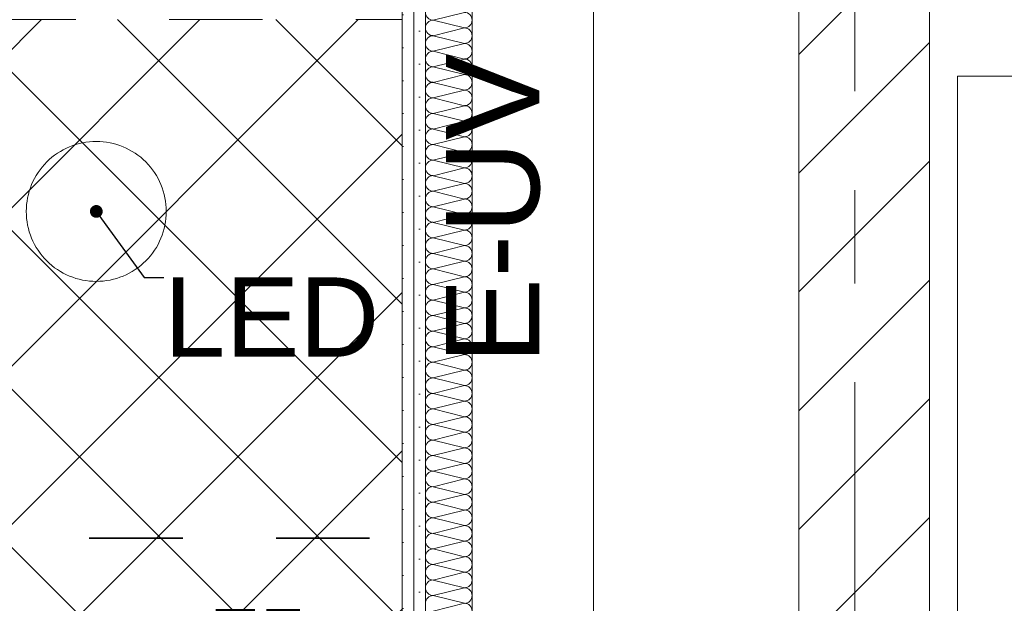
# Model space of a CAD drawing. Header units: metres. Extents: x -3.6 to 84.5, y -11 to 16.8.
# Tile 260 of 361: x 46.435 to 47.49, y 4.425 to 5.05. Entities that reach past the tile are written whole.
import ezdxf

# ---------------------------------------------------------------- set-up
doc = ezdxf.new("R2010")
doc.units = ezdxf.units.M
doc.header["$MEASUREMENT"] = 0
for name, pattern in [('Achse', [0.2, 0.1, -0.05, 0, -0.05]), ('Punktlinie weit', [0.06, 0.01, -0.05]), ('Strichlinie doppelt', [0.546806, 0.264583, -0.105833, 0.070556, -0.105833]), ('Wipeout_Contour', [1, 0, -1])]:
    doc.linetypes.add(name, pattern=pattern)
for name, color, linetype in [('154 - Bemaßung_ Beschriftung.Ausbau - Deckenspiegel', 7, 'Continuous'), ('451 - Universal.Achsen Raster', 7, 'Continuous'), ('605 - Struktur.Wand Innen', 7, 'Continuous'), ('Neubau_154 - Bemaßung_ Beschriftung.Ausbau - Deckenspiegel', 7, 'Continuous'), ('Neubau_606 - Struktur.Wand Innen Ausbau', 7, 'Continuous'), ('Neubau_651 - Abdeckung.Decke abgehängt_ bekleidet', 7, 'Continuous'), ('Neubau_804 - HKLSE.Elektrik', 7, 'Continuous')]:
    doc.layers.add(name, color=color, linetype=linetype)
doc.styles.add('ERSTELLTER_STIL_2', font='txt')
doc.dimstyles.new('ERSTELLTER_STIL__1', dxfattribs={"dimtxt": 0.1, "dimasz": 0.0532, "dimexe": 0.18, "dimexo": 0.0625, "dimgap": 0, "dimtad": 1, "dimzin": 0, "dimdsep": 46, "dimtxsty": 'ERSTELLTER_STIL_2', "dimblk": 'ARROWHEAD_2', "dimblk1": 'ARROWHEAD_2', "dimblk2": 'ARROWHEAD_2', "dimcen": 0.09, "dimse1": 1, "dimse2": 1, "dimclrd": 7, "dimclre": 7, "dimclrt": 7, "dimazin": 0, "dimtfac": 1, "dimtdec": 4, "dimtmove": 2, "dimatfit": 3, "dimfxl": 1, "dimtolj": 1, "dimtzin": 0, "dimarcsym": 0})
doc.dimstyles.new('ERSTELLTER_STIL__2', dxfattribs={"dimtxt": 0.1, "dimasz": 0.0532, "dimexe": 0.18, "dimexo": 0.0625, "dimgap": 0, "dimtad": 1, "dimzin": 0, "dimdsep": 46, "dimtxsty": 'ERSTELLTER_STIL_2', "dimblk": 'ARROWHEAD_2', "dimblk1": 'ARROWHEAD_2', "dimblk2": 'ARROWHEAD_2', "dimcen": 0.09, "dimse1": 1, "dimse2": 1, "dimclrd": 7, "dimclre": 7, "dimclrt": 7, "dimazin": 0, "dimtfac": 1, "dimtdec": 4, "dimtmove": 0, "dimatfit": 3, "dimfxl": 1, "dimtolj": 1, "dimtzin": 0, "dimarcsym": 0})
doc.dimstyles.new('ERSTELLTER_STIL__3', dxfattribs={"dimtxt": 0.1, "dimasz": 0.0532, "dimexe": 0.18, "dimexo": 0.0625, "dimgap": 0, "dimtad": 1, "dimtih": 1, "dimtoh": 1, "dimzin": 0, "dimdsep": 46, "dimtxsty": 'ERSTELLTER_STIL_2', "dimblk": 'ARROWHEAD_2', "dimblk1": 'ARROWHEAD_2', "dimblk2": 'ARROWHEAD_2', "dimcen": 0.09, "dimse1": 1, "dimse2": 1, "dimclrd": 7, "dimclre": 7, "dimclrt": 7, "dimazin": 0, "dimtfac": 1, "dimtdec": 4, "dimtmove": 0, "dimatfit": 3, "dimfxl": 1, "dimtolj": 1, "dimtzin": 0, "dimarcsym": 0})
doc.dimstyles.new('ERSTELLTER_STIL__5', dxfattribs={"dimtxt": 0.18, "dimasz": 0.02736, "dimexe": 0.18, "dimexo": 0.0625, "dimgap": 0, "dimtad": 0, "dimtih": 1, "dimtoh": 1, "dimdec": 4, "dimzin": 0, "dimdsep": 46, "dimcen": 0.09, "dimadec": 0, "dimazin": 0, "dimtfac": 1, "dimtdec": 4, "dimtmove": 0, "dimatfit": 3, "dimldrblk": 'ARROWHEAD_11', "dimfxl": 1, "dimtolj": 1, "dimtzin": 0, "dimarcsym": 0})
pattern_1 = [(45, (0, 0), (-0.01767767, 0.01767767), [0, -0.025])]

# ---------------------------------------------------------------- blocks, each defined once
blk = doc.blocks.new('*X136')
at = {"layer": 'Neubau_606 - Struktur.Wand Innen Ausbau', "color": 7, "linetype": 'Continuous', "lineweight": 5}
for p, q in [((46.8783, 5.05), (46.9117, 5.0583)), ((46.8783, 5.05), (46.9117, 5.0417)), ((46.8783, 5.0333), (46.9117, 5.0417)), ((46.8783, 5.0333), (46.9117, 5.025)), ((46.8783, 5.0167), (46.9117, 5.025)), ((46.8783, 5.0167), (46.9117, 5.0083)), ((46.8783, 5), (46.9117, 5.0083)), ((46.8783, 5), (46.9117, 4.9917)), ((46.8783, 4.9833), (46.9117, 4.9917)), ((46.8783, 4.9833), (46.9117, 4.975)), ((46.8783, 4.9667), (46.9117, 4.975)), ((46.8783, 4.9667), (46.9117, 4.9583)), ((46.8783, 4.95), (46.9117, 4.9583)), ((46.8783, 4.95), (46.9117, 4.9417)), ((46.8783, 4.9333), (46.9117, 4.9417)), ((46.8783, 4.9333), (46.9117, 4.925)), ((46.8783, 4.9167), (46.9117, 4.925)), ((46.8783, 4.9167), (46.9117, 4.9083)), ((46.8783, 4.9), (46.9117, 4.9083)), ((46.8783, 4.9), (46.9117, 4.8917)), ((46.8783, 4.8833), (46.9117, 4.8917)), ((46.8783, 4.8833), (46.9117, 4.875)), ((46.8783, 4.8667), (46.9117, 4.875)), ((46.8783, 4.8667), (46.9117, 4.8583)), ((46.8783, 4.85), (46.9117, 4.8583)), ((46.8783, 4.85), (46.9117, 4.8417)), ((46.8783, 4.8333), (46.9117, 4.8417)), ((46.8783, 4.8333), (46.9117, 4.825)), ((46.8783, 4.8167), (46.9117, 4.825)), ((46.8783, 4.8167), (46.9117, 4.8083)), ((46.8783, 4.8), (46.9117, 4.8083)), ((46.8783, 4.8), (46.9117, 4.7917)), ((46.8783, 4.7833), (46.9117, 4.7917)), ((46.8783, 4.7833), (46.9117, 4.775)), ((46.8783, 4.7667), (46.9117, 4.775)), ((46.8783, 4.7667), (46.9117, 4.7583)), ((46.8783, 4.75), (46.9117, 4.7583)), ((46.8783, 4.75), (46.9117, 4.7417)), ((46.8783, 4.7333), (46.9117, 4.7417)), ((46.8783, 4.7333), (46.9117, 4.725)), ((46.8783, 4.7167), (46.9117, 4.725)), ((46.8783, 4.7167), (46.9117, 4.7083)), ((46.8783, 4.7), (46.9117, 4.7083)), ((46.8783, 4.7), (46.9117, 4.6917)), ((46.8783, 4.6833), (46.9117, 4.6917)), ((46.8783, 4.6833), (46.9117, 4.675)), ((46.8783, 4.6667), (46.9117, 4.675)), ((46.8783, 4.6667), (46.9117, 4.6583)), ((46.8783, 4.65), (46.9117, 4.6583)), ((46.8783, 4.65), (46.9117, 4.6417)), ((46.8783, 4.6333), (46.9117, 4.6417)), ((46.8783, 4.6333), (46.9117, 4.625)), ((46.8783, 4.6167), (46.9117, 4.625)), ((46.8783, 4.6167), (46.9117, 4.6083)), ((46.8783, 4.6), (46.9117, 4.6083)), ((46.8783, 4.6), (46.9117, 4.5917)), ((46.8783, 4.5833), (46.9117, 4.5917)), ((46.8783, 4.5833), (46.9117, 4.575)), ((46.8783, 4.5667), (46.9117, 4.575)), ((46.8783, 4.5667), (46.9117, 4.5583)), ((46.8783, 4.55), (46.9117, 4.5583)), ((46.8783, 4.55), (46.9117, 4.5417)), ((46.8783, 4.5333), (46.9117, 4.5417)), ((46.8783, 4.5333), (46.9117, 4.525)), ((46.8783, 4.5167), (46.9117, 4.525)), ((46.8783, 4.5167), (46.9117, 4.5083)), ((46.8783, 4.5), (46.9117, 4.5083)), ((46.8783, 4.5), (46.9117, 4.4917)), ((46.8783, 4.4833), (46.9117, 4.4917)), ((46.8783, 4.4833), (46.9117, 4.475)), ((46.8783, 4.4667), (46.9117, 4.475)), ((46.8783, 4.4667), (46.9117, 4.4583)), ((46.8783, 4.45), (46.9117, 4.4583)), ((46.8783, 4.45), (46.9117, 4.4417)), ((46.8783, 4.4333), (46.9117, 4.4417)), ((46.8783, 4.4333), (46.9117, 4.425)), ((46.8783, 4.4167), (46.9117, 4.425))]:
    blk.add_line(p, q, dxfattribs=at)
for centre, start, end in [((46.8783, 5.0583), 180, 270), ((46.9117, 5.05), 0, 90), ((46.8783, 5.0417), 90, 180), ((46.8783, 5.0417), 180, 270), ((46.9117, 5.05), 270, 0), ((46.9117, 5.0333), 0, 90), ((46.8783, 5.025), 90, 180), ((46.9117, 5.0333), 270, 0), ((46.8783, 5.025), 180, 270), ((46.9117, 5.0167), 0, 90), ((46.8783, 5.0083), 90, 180), ((46.9117, 5.0167), 270, 0), ((46.8783, 5.0083), 180, 270), ((46.8783, 4.9917), 90, 180), ((46.9117, 5), 0, 90), ((46.9117, 5), 270, 0), ((46.8783, 4.9917), 180, 270), ((46.9117, 4.9833), 0, 90), ((46.8783, 4.975), 90, 180), ((46.9117, 4.9833), 270, 0), ((46.8783, 4.975), 180, 270), ((46.9117, 4.9667), 0, 90), ((46.8783, 4.9583), 90, 180), ((46.8783, 4.9583), 180, 270), ((46.9117, 4.9667), 270, 0), ((46.9117, 4.95), 0, 90), ((46.8783, 4.9417), 90, 180), ((46.9117, 4.95), 270, 0), ((46.8783, 4.9417), 180, 270), ((46.9117, 4.9333), 0, 90), ((46.8783, 4.925), 90, 180), ((46.8783, 4.925), 180, 270), ((46.9117, 4.9333), 270, 0), ((46.9117, 4.9167), 0, 90), ((46.8783, 4.9083), 90, 180), ((46.9117, 4.9167), 270, 0), ((46.8783, 4.9083), 180, 270), ((46.9117, 4.9), 0, 90), ((46.8783, 4.8917), 90, 180), ((46.9117, 4.9), 270, 0), ((46.8783, 4.8917), 180, 270), ((46.8783, 4.875), 90, 180), ((46.9117, 4.8833), 0, 90), ((46.9117, 4.8833), 270, 0), ((46.8783, 4.875), 180, 270), ((46.9117, 4.8667), 0, 90), ((46.8783, 4.8583), 90, 180), ((46.9117, 4.8667), 270, 0), ((46.8783, 4.8583), 180, 270), ((46.9117, 4.85), 0, 90), ((46.8783, 4.8417), 90, 180), ((46.8783, 4.8417), 180, 270), ((46.9117, 4.85), 270, 0), ((46.9117, 4.8333), 0, 90), ((46.8783, 4.825), 90, 180), ((46.9117, 4.8333), 270, 0), ((46.8783, 4.825), 180, 270), ((46.9117, 4.8167), 0, 90), ((46.8783, 4.8083), 90, 180), ((46.9117, 4.8167), 270, 0), ((46.8783, 4.8083), 180, 270), ((46.8783, 4.7917), 90, 180), ((46.9117, 4.8), 0, 90), ((46.9117, 4.8), 270, 0), ((46.8783, 4.7917), 180, 270), ((46.9117, 4.7833), 0, 90), ((46.8783, 4.775), 90, 180), ((46.9117, 4.7833), 270, 0), ((46.8783, 4.775), 180, 270), ((46.8783, 4.7583), 90, 180), ((46.9117, 4.7667), 0, 90), ((46.9117, 4.7667), 270, 0), ((46.8783, 4.7583), 180, 270), ((46.9117, 4.75), 0, 90), ((46.8783, 4.7417), 90, 180), ((46.9117, 4.75), 270, 0), ((46.8783, 4.7417), 180, 270), ((46.9117, 4.7333), 0, 90), ((46.8783, 4.725), 90, 180), ((46.8783, 4.725), 180, 270), ((46.9117, 4.7333), 270, 0), ((46.9117, 4.7167), 0, 90), ((46.8783, 4.7083), 90, 180), ((46.9117, 4.7167), 270, 0), ((46.8783, 4.7083), 180, 270), ((46.9117, 4.7), 0, 90), ((46.8783, 4.6917), 90, 180), ((46.9117, 4.7), 270, 0), ((46.8783, 4.6917), 180, 270), ((46.8783, 4.675), 90, 180), ((46.9117, 4.6833), 0, 90), ((46.9117, 4.6833), 270, 0), ((46.8783, 4.675), 180, 270), ((46.9117, 4.6667), 0, 90), ((46.8783, 4.6583), 90, 180), ((46.9117, 4.6667), 270, 0), ((46.8783, 4.6583), 180, 270), ((46.9117, 4.65), 0, 90), ((46.8783, 4.6417), 90, 180), ((46.8783, 4.6417), 180, 270), ((46.9117, 4.65), 270, 0), ((46.9117, 4.6333), 0, 90), ((46.8783, 4.625), 90, 180), ((46.9117, 4.6333), 270, 0), ((46.8783, 4.625), 180, 270), ((46.9117, 4.6167), 0, 90), ((46.8783, 4.6083), 90, 180), ((46.8783, 4.6083), 180, 270), ((46.9117, 4.6167), 270, 0), ((46.9117, 4.6), 0, 90), ((46.8783, 4.5917), 90, 180), ((46.9117, 4.6), 270, 0), ((46.8783, 4.5917), 180, 270), ((46.9117, 4.5833), 0, 90), ((46.8783, 4.575), 90, 180), ((46.9117, 4.5833), 270, 0), ((46.8783, 4.575), 180, 270), ((46.8783, 4.5583), 90, 180), ((46.9117, 4.5667), 0, 90), ((46.9117, 4.5667), 270, 0), ((46.8783, 4.5583), 180, 270), ((46.9117, 4.55), 0, 90), ((46.8783, 4.5417), 90, 180), ((46.9117, 4.55), 270, 0), ((46.8783, 4.5417), 180, 270), ((46.9117, 4.5333), 0, 90), ((46.8783, 4.525), 90, 180), ((46.8783, 4.525), 180, 270), ((46.9117, 4.5333), 270, 0), ((46.9117, 4.5167), 0, 90), ((46.8783, 4.5083), 90, 180), ((46.9117, 4.5167), 270, 0), ((46.8783, 4.5083), 180, 270), ((46.9117, 4.5), 0, 90), ((46.8783, 4.4917), 90, 180), ((46.9117, 4.5), 270, 0), ((46.8783, 4.4917), 180, 270), ((46.8783, 4.475), 90, 180), ((46.9117, 4.4833), 0, 90), ((46.9117, 4.4833), 270, 0), ((46.8783, 4.475), 180, 270), ((46.9117, 4.4667), 0, 90), ((46.8783, 4.4583), 90, 180), ((46.9117, 4.4667), 270, 0), ((46.8783, 4.4583), 180, 270), ((46.9117, 4.45), 0, 90), ((46.8783, 4.4417), 90, 180), ((46.8783, 4.4417), 180, 270), ((46.9117, 4.45), 270, 0), ((46.9117, 4.4333), 0, 90), ((46.8783, 4.425), 90, 180), ((46.9117, 4.4333), 270, 0), ((46.9117, 4.4167), 0, 90)]:
    blk.add_arc(centre, 0.00833, start, end, dxfattribs=at)
blk = doc.blocks.new('*D155')
at = {"layer": '154 - Bemaßung_ Beschriftung.Ausbau - Deckenspiegel', "color": 7, "linetype": 'Continuous', "lineweight": 5}
for p, q in [((47.9325, 4.5152), (48.0025, 4.4748)), ((48.02, 4.495), (47.915, 4.495)), ((47.9675, 3.895), (47.9675, 4.495)), ((47.9325, 3.9152), (48.0025, 3.8748)), ((48.02, 3.895), (47.915, 3.895)), ((47.9675, 3.8608), (47.9675, 3.895))]:
    blk.add_line(p, q, dxfattribs=at)
at = {"layer": '154 - Bemaßung_ Beschriftung.Ausbau - Deckenspiegel', "color": 7, "lineweight": 5, "insert": (47.9475, 4.1419), "char_height": 0.1, "attachment_point": 7, "rotation": 90, "style": 'ERSTELLTER_STIL_2'}
blk.add_mtext('\\A1;{\\pql;\\fArial|b0|i0|c0|p38;60}', dxfattribs=at)
blk = doc.blocks.new('ARROWHEAD_2')
at = {"color": 0, "linetype": 'Continuous', "lineweight": 0}
for p, q in [((-0.378, -0.655), (0.378, 0.655)), ((0, 0), (-1, 0))]:
    blk.add_line(p, q, dxfattribs=at)
blk = doc.blocks.new('*D157')
at = {"layer": '154 - Bemaßung_ Beschriftung.Ausbau - Deckenspiegel', "color": 7, "linetype": 'Continuous', "lineweight": 5}
for p, q in [((47.9675, 5.0505), (47.9675, 5.0847)), ((48.0025, 5.0303), (47.9325, 5.0707)), ((48.02, 5.0505), (47.915, 5.0505)), ((47.9675, 4.495), (47.9675, 5.0505)), ((47.9325, 4.5152), (48.0025, 4.4748)), ((48.02, 4.495), (47.915, 4.495))]:
    blk.add_line(p, q, dxfattribs=at)
at = {"layer": '154 - Bemaßung_ Beschriftung.Ausbau - Deckenspiegel', "color": 7, "lineweight": 5, "insert": (47.9491, 4.6468), "char_height": 0.1, "attachment_point": 7, "rotation": 90, "style": 'ERSTELLTER_STIL_2'}
blk.add_mtext('\\A1;{\\pql;\\fArial|b0|i0|c0|p38;55\\fArial|b0|i0|c0|p38;\\A1{\\H.66x;\\S55^  ;}}', dxfattribs=at)
blk = doc.blocks.new('*D179')
at = {"layer": '154 - Bemaßung_ Beschriftung.Ausbau - Deckenspiegel', "color": 7, "linetype": 'Continuous', "lineweight": 5}
for p, q in [((46.3775, 4.1895), (46.3775, 4.2945)), ((46.845, 4.1895), (46.845, 4.2945)), ((46.3977, 4.277), (46.3573, 4.207)), ((46.8248, 4.207), (46.8652, 4.277)), ((46.3775, 4.242), (46.845, 4.242)), ((46.845, 4.242), (46.8792, 4.242))]:
    blk.add_line(p, q, dxfattribs=at)
at = {"layer": '154 - Bemaßung_ Beschriftung.Ausbau - Deckenspiegel', "color": 7, "lineweight": 5, "insert": (46.4853, 4.2604), "char_height": 0.1, "attachment_point": 7, "style": 'ERSTELLTER_STIL_2'}
blk.add_mtext('\\A1;{\\pql;\\fArial|b0|i0|c0|p38;46\\fArial|b0|i0|c0|p38;\\A1{\\H.66x;\\S75^  ;}}', dxfattribs=at)
blk = doc.blocks.new('*D344')
at = {"layer": '154 - Bemaßung_ Beschriftung.Ausbau - Deckenspiegel', "color": 7, "linetype": 'Continuous', "lineweight": 5}
for p, q in [((48.1325, 4.8102), (48.2025, 4.7698)), ((48.22, 4.79), (48.115, 4.79)), ((48.1675, 4.19), (48.1675, 4.79)), ((48.1325, 4.2102), (48.2025, 4.1698)), ((48.22, 4.19), (48.115, 4.19))]:
    blk.add_line(p, q, dxfattribs=at)
at = {"layer": '154 - Bemaßung_ Beschriftung.Ausbau - Deckenspiegel', "color": 7, "lineweight": 5, "insert": (48.1475, 4.4141), "char_height": 0.1, "attachment_point": 7, "rotation": 90, "style": 'ERSTELLTER_STIL_2'}
blk.add_mtext('\\A1;{\\pql;\\fArial|b0|i0|c0|p38;60}', dxfattribs=at)
blk = doc.blocks.new('*D345')
at = {"layer": '154 - Bemaßung_ Beschriftung.Ausbau - Deckenspiegel', "color": 7, "linetype": 'Continuous', "lineweight": 5}
for p, q in [((48.1675, 5.0505), (48.1675, 5.0847)), ((48.2025, 5.0303), (48.1325, 5.0707)), ((48.22, 5.0505), (48.115, 5.0505)), ((48.1675, 4.79), (48.1675, 5.0505)), ((48.1325, 4.8102), (48.2025, 4.7698)), ((48.22, 4.79), (48.115, 4.79))]:
    blk.add_line(p, q, dxfattribs=at)
at = {"layer": '154 - Bemaßung_ Beschriftung.Ausbau - Deckenspiegel', "color": 7, "lineweight": 5, "insert": (48.1491, 4.8189), "char_height": 0.1, "attachment_point": 7, "rotation": 90, "style": 'ERSTELLTER_STIL_2'}
blk.add_mtext('\\A1;{\\pql;\\fArial|b0|i0|c0|p38;26\\fArial|b0|i0|c0|p38;\\A1{\\H.66x;\\S05^  ;}}', dxfattribs=at)
blk = doc.blocks.new('ARROWHEAD_11')
at = {"color": 0, "linetype": 'Continuous', "lineweight": 0}
blk.add_line((0, 0), (-1, 0), dxfattribs=at)
at = {"color": 0, "linetype": 'Continuous', "lineweight": 0, "const_width": 0.25, "flags": 128}
blk.add_lwpolyline([(-0.125, 0, 1), (0.125, 0, 1)], format="xyb", close=True, dxfattribs=at)

msp = doc.modelspace()

# ---------------------------------------------------------------- hatches: boundary and pattern name
at = {"layer": 'Neubau_606 - Struktur.Wand Innen Ausbau', "linetype": 'Continuous', "lineweight": 0, "true_color": 0x000000}
h = msp.add_hatch(dxfattribs=at)
h.set_pattern_fill('Gips_0001', color=18, style=0, pattern_type=2)
h.set_pattern_definition(pattern_1)
h.paths.add_polyline_path([(46.845, 5.1), (46.845, 3.895), (46.8575, 3.895), (46.8575, 5.1)])
h = msp.add_hatch(dxfattribs=at)
h.set_pattern_fill('Gips_0001', color=18, style=0, pattern_type=2)
h.set_pattern_definition(pattern_1)
h.paths.add_polyline_path([(46.87, 5.1), (46.8575, 5.1), (46.8575, 3.895), (46.87, 3.895)])
at = {"layer": 'Neubau_651 - Abdeckung.Decke abgehängt_ bekleidet', "linetype": 'Continuous', "lineweight": 13, "true_color": 0xffbfbf}
h = msp.add_hatch(dxfattribs=at)
h.set_pattern_fill('Raster_20x20_Diagonal_0001', color=254, style=0, pattern_type=2)
h.set_pattern_definition([(45, (0, 0), (-0.0848528, 0.0848528), []), (135, (0, 0), (0.0848528, 0.0848528), [])])
h.paths.add_polyline_path([(44.71, 3.935), (46.845, 3.935), (46.845, 5.0505), (44.71, 5.0505)])

# ---------------------------------------------------------------- linework, layer by layer
at = {"layer": 'Neubau_606 - Struktur.Wand Innen Ausbau', "color": 1, "linetype": 'Continuous', "lineweight": 5}
for p, q in [((46.8575, 5.1), (46.8575, 3.895)), ((46.87, 5.1), (46.87, 3.895))]:
    msp.add_line(p, q, dxfattribs=at)
at = {"layer": 'Neubau_606 - Struktur.Wand Innen Ausbau', "color": 1, "linetype": 'Continuous', "lineweight": 5, "flags": 128}
for points in [[(46.845, 5.1), (46.845, 3.895)], [(46.92, 3.895), (46.92, 5.1)]]:
    msp.add_lwpolyline(points, dxfattribs=at)
at = {"layer": 'Neubau_606 - Struktur.Wand Innen Ausbau', "color": 1, "linetype": 'Continuous', "lineweight": 13, "flags": 128}
for points in [[(47.44, 4.99), (47.54, 4.99)], [(47.44, 4.99), (47.44, 0.71)]]:
    msp.add_lwpolyline(points, dxfattribs=at)
at = {"layer": 'Neubau_651 - Abdeckung.Decke abgehängt_ bekleidet', "color": 1, "linetype": 'Achse', "lineweight": 35}
msp.add_line((44.71, 4.495), (46.845, 4.495), dxfattribs=at)
at = {"layer": 'Neubau_651 - Abdeckung.Decke abgehängt_ bekleidet', "color": 1, "linetype": 'Punktlinie weit', "lineweight": 13, "flags": 128}
msp.add_lwpolyline([(44.71, 3.935), (46.845, 3.935), (46.845, 5.0505), (44.71, 5.0505)], close=True, dxfattribs=at)
at = {"layer": 'Neubau_804 - HKLSE.Elektrik', "color": 1, "linetype": 'Continuous', "lineweight": 9, "flags": 128}
for points in [[(46.845, 5.4975), (46.845, 4.1975)], [(47.05, 4.1975), (47.05, 5.4975)]]:
    msp.add_lwpolyline(points, dxfattribs=at)
at = {"layer": 'Neubau_804 - HKLSE.Elektrik', "color": 1, "linetype": 'Continuous', "lineweight": 13, "flags": 128}
msp.add_lwpolyline([(46.4425, 4.845, 0.414214), (46.5175, 4.77, 0.414214), (46.5925, 4.845, 0.414214), (46.5175, 4.92, 0.414214)], format="xyb", close=True, dxfattribs=at)

# ---------------------------------------------------------------- block references
at = {"layer": 'Neubau_606 - Struktur.Wand Innen Ausbau', "color": 1, "lineweight": 13}
msp.add_blockref('*X136', (0, 0), dxfattribs=at)

# ---------------------------------------------------------------- texts
at = {"layer": 'Neubau_154 - Bemaßung_ Beschriftung.Ausbau - Deckenspiegel', "color": 7, "linetype": 'Continuous', "lineweight": 9, "insert": (46.5898, 4.7743), "char_height": 0.085, "attachment_point": 1, "style": 'ERSTELLTER_STIL_2'}
msp.add_mtext('\\A1;{\\pql;\\fArial|b0|i0|c0|p38;LED}', dxfattribs=at)
at = {"layer": 'Neubau_804 - HKLSE.Elektrik', "color": 1, "linetype": 'Continuous', "lineweight": 13, "insert": (46.9426, 4.8475), "char_height": 0.1, "attachment_point": 5, "rotation": 90, "style": 'ERSTELLTER_STIL_2'}
msp.add_mtext('\\A1;{\\pqc;\\fArial|b0|i0|c0|p38;E-UV}', dxfattribs=at)

# ---------------------------------------------------------------- dimensions: what is measured, and where the dimension line sits
at = {"layer": '154 - Bemaßung_ Beschriftung.Ausbau - Deckenspiegel', "color": 7, "linetype": 'Continuous', "lineweight": 5}
dim = msp.add_linear_dim(base=(46.845, 4.242), p1=(46.3775, 3.935), p2=(46.845, 3.895), dimstyle='ERSTELLTER_STIL__3', dxfattribs=at)
dim.commit()
dim.dimension.update_dxf_attribs({"geometry": '*D179', "text_midpoint": (46.7347, 4.312), "dimtype": 160})

# ---------------------------------------------------------------- leaders
at = {"layer": 'Neubau_154 - Bemaßung_ Beschriftung.Ausbau - Deckenspiegel', "color": 1, "linetype": 'Continuous', "lineweight": 13, "annotation_type": 0, "has_hookline": 1, "hookline_direction": 0, "text_width": 0.2158}
msp.add_leader([(46.5175, 4.845), (46.5687, 4.7743), (46.5898, 4.7743)], dimstyle='ERSTELLTER_STIL__5', dxfattribs=at)

# ---------------------------------------------------------------- wipeouts: each hides what was drawn before it
at = {"color": 254, "linetype": 'Wipeout_Contour', "lineweight": 0, "ltscale": 189.922807}
msp.add_wipeout([(47.41, 5.1), (47.27, 5.1), (47.27, 0.7), (47.41, 0.7)], dxfattribs=at).dxf.layer = '605 - Struktur.Wand Innen'

# ---------------------------------------------------------------- next in the draw order: hatches: boundary and pattern name
at = {"layer": '605 - Struktur.Wand Innen', "linetype": 'Continuous', "lineweight": 0, "true_color": 0x000000}
h = msp.add_hatch(dxfattribs=at)
h.set_pattern_fill('MW_Ziegel_0001', color=18, style=0, pattern_type=2)
h.set_pattern_definition([(45, (0, 0), (-0.06363961, 0.06363961), [])])
h.paths.add_polyline_path([(47.41, 5.1), (47.27, 5.1), (47.27, 0.7), (47.41, 0.7)])

# ---------------------------------------------------------------- next in the draw order: linework, layer by layer
at = {"layer": '451 - Universal.Achsen Raster', "color": 160, "linetype": 'Strichlinie doppelt', "lineweight": 9, "true_color": 0x3232ff}
msp.add_line((47.33, -10.585), (47.33, 16.355), dxfattribs=at)
at = {"layer": '605 - Struktur.Wand Innen', "color": 7, "linetype": 'Continuous', "lineweight": 18, "flags": 128}
for points in [[(47.27, 5.1), (47.27, 0.7)], [(47.41, 0.7), (47.41, 5.1)]]:
    msp.add_lwpolyline(points, dxfattribs=at)

# ---------------------------------------------------------------- next in the draw order: dimensions: what is measured, and where the dimension line sits
at = {"layer": '154 - Bemaßung_ Beschriftung.Ausbau - Deckenspiegel', "color": 7, "linetype": 'Continuous', "lineweight": 5}
for base, p1, p2, dimstyle, picture, middle in [((48.1675, 5.0505), (46.3875, 4.79), (46.845, 5.0505), 'ERSTELLTER_STIL__1', '*D345', (48.0975, 5.0683)), ((47.9675, 5.0505), (46.845, 4.495), (46.845, 5.0505), 'ERSTELLTER_STIL__2', '*D157', (47.8975, 4.8962)), ((48.1675, 4.79), (46.3875, 4.19), (46.3875, 4.79), 'ERSTELLTER_STIL__2', '*D344', (48.0975, 4.4903)), ((47.9675, 4.495), (47.27, 3.895), (46.845, 4.495), 'ERSTELLTER_STIL__1', '*D155', (47.8975, 4.2181))]:
    dim = msp.add_linear_dim(base=base, p1=p1, p2=p2, angle=90, dimstyle=dimstyle, dxfattribs=at)
    dim.commit()
    dim.dimension.update_dxf_attribs({"geometry": picture, "text_midpoint": middle, "dimtype": 160, "text_rotation": 90})

doc.saveas('drawing.dxf')
